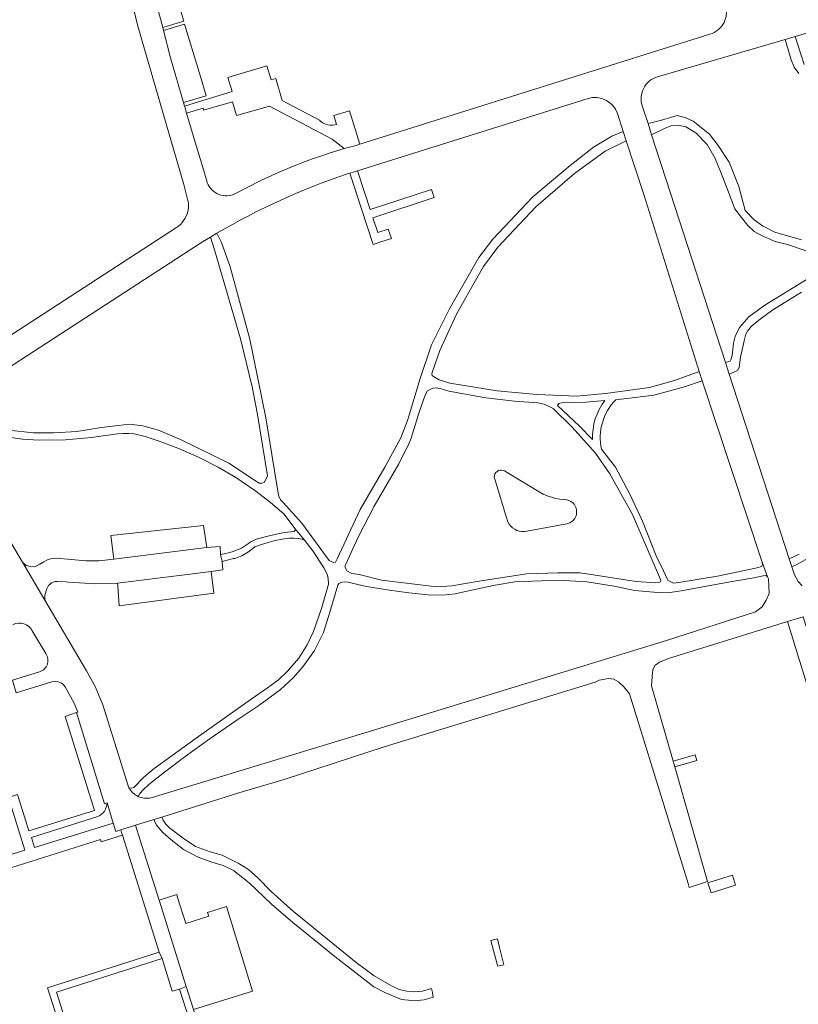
# Model space of a CAD drawing. Header units: metres. Extents: x 166325 to 190320, y 381923 to 404576.
# Tile 913 of 1056: x 177344 to 177509, y 399783 to 399990. Entities that reach past the tile are written whole.
import ezdxf

# ---------------------------------------------------------------- set-up
doc = ezdxf.new("R2010")
doc.units = ezdxf.units.M
for name, color, linetype, lineweight in [('B-WE-OG-WATER_MEER-GV', 8, 'Continuous', 18), ('B-WE-VH-VERHARDING_ASFALT-GV', 8, 'Continuous', 18), ('B-WE-VH-VERHARDING_BETON-GV', 8, 'Continuous', 18), ('B-WE-VH-VERHARDING_BETONSTRAATSTEEN-GV', 8, 'Continuous', 18)]:
    doc.layers.add(name, color=color, linetype=linetype, lineweight=lineweight)

msp = doc.modelspace()

# ---------------------------------------------------------------- linework, layer by layer
at = {"layer": 'B-WE-OG-WATER_MEER-GV', "flags": 128}
msp.add_lwpolyline([(177455.761, 399889.986), (177454.913, 399890.364), (177454.101, 399890.813), (177446.933, 399895.155), (177446.804, 399895.24), (177446.489, 399895.376), (177446.152, 399895.435), (177445.809, 399895.415), (177445.481, 399895.317), (177445.184, 399895.145), (177444.935, 399894.91), (177444.747, 399894.623), (177444.63, 399894.301), (177444.591, 399893.96), (177444.632, 399893.62), (177444.75, 399893.298), (177447.256, 399885.112), (177447.286, 399885.008), (177447.478, 399884.507), (177447.742, 399884.041), (177448.073, 399883.619), (177448.463, 399883.251), (177448.903, 399882.945), (177449.384, 399882.708), (177449.894, 399882.545), (177450.423, 399882.46), (177450.959, 399882.454), (177451.49, 399882.528), (177459.905, 399884.079), (177460.135, 399884.139), (177460.557, 399884.311), (177460.943, 399884.554), (177461.281, 399884.861), (177461.56, 399885.222), (177461.772, 399885.626), (177461.91, 399886.061), (177461.971, 399886.513), (177461.951, 399886.969), (177461.852, 399887.415), (177461.678, 399887.836), (177461.432, 399888.221), (177461.123, 399888.557), (177460.761, 399888.834), (177460.355, 399889.043), (177459.92, 399889.179), (177459.467, 399889.236), (177459.38, 399889.239), (177458.455, 399889.308), (177457.538, 399889.456), (177456.638, 399889.683)], close=True, dxfattribs=at)
msp.add_lwpolyline([(177455.761, 399889.986), (177454.913, 399890.364), (177454.101, 399890.813), (177446.933, 399895.155), (177446.804, 399895.24), (177446.489, 399895.376), (177446.152, 399895.435), (177445.809, 399895.415), (177445.481, 399895.317), (177445.184, 399895.145), (177444.935, 399894.91), (177444.747, 399894.623), (177444.63, 399894.301), (177444.591, 399893.96), (177444.632, 399893.62), (177444.75, 399893.298), (177447.256, 399885.112), (177447.286, 399885.008), (177447.478, 399884.507), (177447.742, 399884.041), (177448.073, 399883.619), (177448.463, 399883.251), (177448.903, 399882.945), (177449.384, 399882.708), (177449.894, 399882.545), (177450.423, 399882.46), (177450.959, 399882.454), (177451.49, 399882.528), (177459.905, 399884.079), (177460.135, 399884.139), (177460.557, 399884.311), (177460.943, 399884.554), (177461.281, 399884.861), (177461.56, 399885.222), (177461.772, 399885.626), (177461.91, 399886.061), (177461.971, 399886.513), (177461.951, 399886.969), (177461.852, 399887.415), (177461.678, 399887.836), (177461.432, 399888.221), (177461.123, 399888.557), (177460.761, 399888.834), (177460.355, 399889.043), (177459.92, 399889.179), (177459.467, 399889.236), (177459.38, 399889.239), (177458.455, 399889.308), (177457.538, 399889.456), (177456.638, 399889.683)], close=True, dxfattribs=at)
at = {"layer": 'B-WE-VH-VERHARDING_ASFALT-GV', "flags": 128}
for points in [[(177383.921, 399956.47), (177380.046, 399969.542), (177379.697, 399970.73), (177379.304, 399972.072), (177379.253, 399972.247), (177379.042, 399972.967), (177376.285, 399982.389), (177374.806, 399988.202), (177374.65, 399988.816), (177373.988, 399991.417), (177371.348, 400001.795), (177370.926, 400003.454)], [(177383.921, 399956.47), (177380.046, 399969.542), (177379.697, 399970.73), (177379.304, 399972.072), (177379.253, 399972.247), (177379.042, 399972.967), (177376.285, 399982.389), (177374.806, 399988.202), (177374.65, 399988.816), (177373.988, 399991.417), (177371.348, 400001.795), (177370.926, 400003.454)], [(177367.411, 399997.269), (177369.43, 399989.09), (177375.387, 399968.482), (177379.089, 399955.676), (177380.07, 399951.769), (177380.092, 399951.367), (177380.058, 399950.666), (177379.937, 399949.975)], [(177367.411, 399997.269), (177369.43, 399989.09), (177375.387, 399968.482), (177379.089, 399955.676), (177380.07, 399951.769), (177380.092, 399951.367), (177380.058, 399950.666), (177379.937, 399949.975)], [(177479.057, 399978.432), (177505.954, 399986.289), (177508.072, 399986.908), (177531.12, 399993.64)], [(177479.057, 399978.432), (177505.954, 399986.289), (177508.072, 399986.908), (177531.12, 399993.64)], [(177490.081, 399987.38), (177416.256, 399964.203), (177415.448, 399963.949), (177412.936, 399963.248)], [(177490.081, 399987.38), (177416.256, 399964.203), (177415.448, 399963.949), (177412.936, 399963.248)], [(177413.396, 399957.858), (177414.107, 399958.081), (177415.74, 399958.593), (177464.375, 399973.839)], [(177413.396, 399957.858), (177414.107, 399958.081), (177415.74, 399958.593), (177464.375, 399973.839)], [(177477.026, 399968.536), (177475.808, 399972.288)], [(177477.026, 399968.536), (177475.808, 399972.288)], [(177470.568, 399970.647), (177471.802, 399966.855), (177472.427, 399964.934), (177476.199, 399953.34), (177487.786, 399916.249), (177488.447, 399914.24), (177501.126, 399876.027), (177501.384, 399875.25), (177502.264, 399872.934), (177502.436, 399872.482), (177502.564, 399869.363), (177501.954, 399868.017), (177501.122, 399866.602), (177499.71, 399865.49), (177480.942, 399859.477), (177419.641, 399840.72), (177372.231, 399826.28)], [(177470.568, 399970.647), (177471.802, 399966.855), (177472.427, 399964.934), (177476.199, 399953.34), (177487.786, 399916.249), (177488.447, 399914.24), (177501.126, 399876.027), (177501.384, 399875.25), (177502.264, 399872.934), (177502.436, 399872.482), (177502.564, 399869.363), (177501.954, 399868.017), (177501.122, 399866.602), (177499.71, 399865.49), (177480.942, 399859.477), (177419.641, 399840.72), (177372.231, 399826.28)], [(177509.578, 399870.976), (177508.689, 399871.929), (177507.936, 399873.301), (177507.375, 399875.031), (177506.834, 399876.696), (177494.175, 399915.699), (177493.397, 399918.096), (177481.79, 399953.86), (177477.791, 399966.179), (177477.026, 399968.536)], [(177509.578, 399870.976), (177508.689, 399871.929), (177507.936, 399873.301), (177507.375, 399875.031), (177506.834, 399876.696), (177494.175, 399915.699), (177493.397, 399918.096), (177481.79, 399953.86), (177477.791, 399966.179), (177477.026, 399968.536)], [(177395.361, 399956.54), (177389.569, 399953.6)], [(177395.361, 399956.54), (177389.569, 399953.6)], [(177377.532, 399946.61), (177339.918, 399922.174), (177338.621, 399921.331), (177327.61, 399914.178)], [(177377.532, 399946.61), (177339.918, 399922.174), (177338.621, 399921.331), (177327.61, 399914.178)], [(177329.7, 399908.57), (177330.285, 399909.246), (177330.971, 399909.819), (177383.052, 399943.58), (177384.699, 399944.584), (177386.067, 399945.396)], [(177329.7, 399908.57), (177330.285, 399909.246), (177330.971, 399909.819), (177383.052, 399943.58), (177384.699, 399944.584), (177386.067, 399945.396)], [(177345.039, 399876.014), (177329.26, 399902.72)], [(177345.039, 399876.014), (177329.26, 399902.72)], [(177367.531, 399828.393), (177367.347, 399828.777), (177362.012, 399845.9), (177360.442, 399849.6), (177358.601, 399853.06), (177349.795, 399867.964), (177345.039, 399876.014)], [(177367.531, 399828.393), (177367.347, 399828.777), (177362.012, 399845.9), (177360.442, 399849.6), (177358.601, 399853.06), (177349.795, 399867.964), (177345.039, 399876.014)], [(177354.05, 399849.73), (177356.001, 399846.22), (177356.731, 399844.36), (177356.473, 399844.268), (177362.341, 399825.03), (177362.9, 399825.19), (177364.23, 399820.94), (177364.78, 399819.18), (177365.793, 399819.499), (177368.908, 399820.478), (177372.781, 399821.696), (177374.47, 399822.227), (177390.732, 399827.34), (177400.281, 399830.14), (177421.392, 399837.02), (177465.873, 399850.686), (177466.723, 399851.074), (177468.673, 399851.443), (177469.807, 399851.313), (177470.824, 399850.782), (177471.905, 399849.663), (177473.089, 399848.212), (177485.468, 399808.219), (177485.726, 399807.384), (177489.589, 399808.596), (177482.663, 399832.825), (177482.33, 399833.992), (177477.775, 399849.926), (177477.884, 399851.904), (177478.055, 399853.295), (177478.437, 399854.204), (177479.439, 399854.883), (177481.323, 399855.657), (177503.054, 399862.392), (177506.47, 399863.451), (177509.765, 399864.472)], [(177354.05, 399849.73), (177356.001, 399846.22), (177356.731, 399844.36), (177356.473, 399844.268), (177362.341, 399825.03), (177362.9, 399825.19), (177364.23, 399820.94), (177364.78, 399819.18), (177365.793, 399819.499), (177368.908, 399820.478), (177372.781, 399821.696), (177374.47, 399822.227), (177390.732, 399827.34), (177400.281, 399830.14), (177421.392, 399837.02), (177465.873, 399850.686), (177466.723, 399851.074), (177468.673, 399851.443), (177469.807, 399851.313), (177470.824, 399850.782), (177471.905, 399849.663), (177473.089, 399848.212), (177485.468, 399808.219), (177485.726, 399807.384), (177489.589, 399808.596), (177482.663, 399832.825), (177482.33, 399833.992), (177477.775, 399849.926), (177477.884, 399851.904), (177478.055, 399853.295), (177478.437, 399854.204), (177479.439, 399854.883), (177481.323, 399855.657), (177503.054, 399862.392), (177506.47, 399863.451), (177509.765, 399864.472)], [(177347.141, 399861.52), (177349.971, 399856.699)], [(177347.141, 399861.52), (177349.971, 399856.699)], [(177348.682, 399852.87), (177342.925, 399851.068), (177343.71, 399848.459), (177351.221, 399850.761)], [(177348.682, 399852.87), (177342.925, 399851.068), (177343.71, 399848.459), (177351.221, 399850.761)]]:
    msp.add_lwpolyline(points, dxfattribs=at)
at = {"layer": 'B-WE-VH-VERHARDING_ASFALT-GV'}
for points in [[(177493.352, 399993.798, -0.4193213), (177490.081, 399987.38)], [(177493.352, 399993.798, -0.4193213), (177490.081, 399987.38)], [(177475.808, 399972.288, -0.4229892), (177479.057, 399978.432)], [(177475.808, 399972.288, -0.4229892), (177479.057, 399978.432)], [(177464.375, 399973.839, -0.4107712), (177470.568, 399970.647)], [(177464.375, 399973.839, -0.4107712), (177470.568, 399970.647)], [(177412.936, 399963.248, 0.0407343), (177395.361, 399956.54)], [(177412.936, 399963.248, 0.0407343), (177395.361, 399956.54)], [(177386.067, 399945.396, -0.0511477), (177413.396, 399957.858)], [(177386.067, 399945.396, -0.0511477), (177413.396, 399957.858)], [(177389.569, 399953.6, -0.4507979), (177383.921, 399956.47)], [(177389.569, 399953.6, -0.4507979), (177383.921, 399956.47)], [(177379.937, 399949.975, -0.1934233), (177377.532, 399946.61)], [(177379.937, 399949.975, -0.1934233), (177377.532, 399946.61)], [(177343.051, 399862.812, -0.4083452), (177347.141, 399861.52)], [(177343.051, 399862.812, -0.4083452), (177347.141, 399861.52)], [(177349.971, 399856.699, -0.5137764), (177348.682, 399852.87)], [(177349.971, 399856.699, -0.5137764), (177348.682, 399852.87)], [(177351.221, 399850.761, -0.3296823), (177354.05, 399849.73)], [(177351.221, 399850.761, -0.3296823), (177354.05, 399849.73)], [(177369.448, 399826.578, -0.1591623), (177367.531, 399828.393)], [(177372.231, 399826.28, -0.1696186), (177369.448, 399826.578)], [(177372.231, 399826.28, -0.1696186), (177369.448, 399826.578)]]:
    msp.add_lwpolyline(points, format="xyb", dxfattribs=at)
at = {"layer": 'B-WE-VH-VERHARDING_BETON-GV', "flags": 128}
for points in [[(177374.522, 399792.35), (177373.921, 399793.71), (177350.361, 399786.21), (177353.052, 399777.64), (177345.132, 399775.01)], [(177374.522, 399792.35), (177373.921, 399793.71), (177350.361, 399786.21), (177353.052, 399777.64), (177345.132, 399775.01)], [(177345.908, 399772.608), (177353.831, 399775.2), (177356.641, 399766.35), (177383.42, 399774.36), (177381.132, 399781.626), (177379.619, 399786.432), (177378.181, 399785.91), (177381.541, 399775.41), (177357.681, 399768.11), (177352.212, 399785.26), (177374.522, 399792.35)], [(177345.908, 399772.608), (177353.831, 399775.2), (177356.641, 399766.35), (177383.42, 399774.36), (177381.132, 399781.626), (177379.619, 399786.432), (177378.181, 399785.91), (177381.541, 399775.41), (177357.681, 399768.11), (177352.212, 399785.26), (177374.522, 399792.35)]]:
    msp.add_lwpolyline(points, dxfattribs=at)
at = {"layer": 'B-WE-VH-VERHARDING_BETONSTRAATSTEEN-GV', "flags": 128}
for points in [[(177374.709, 400004.597), (177370.926, 400003.454), (177371.348, 400001.795), (177373.988, 399991.417), (177374.65, 399988.816), (177379.073, 399990.152)], [(177374.709, 400004.597), (177370.926, 400003.454), (177371.348, 400001.795), (177373.988, 399991.417), (177374.65, 399988.816), (177379.073, 399990.152)], [(177379.256, 399989.547), (177374.806, 399988.202), (177376.285, 399982.389), (177379.042, 399972.967), (177383.826, 399974.406), (177382.612, 399978.44)], [(177379.256, 399989.547), (177374.806, 399988.202), (177376.285, 399982.389), (177379.042, 399972.967), (177383.826, 399974.406), (177382.612, 399978.44)], [(177379.697, 399970.73), (177383.198, 399971.788), (177383.286, 399971.381), (177389.393, 399973.134), (177390.222, 399970.249), (177397.143, 399972.235), (177410.365, 399965.271), (177412.936, 399963.248), (177415.448, 399963.949), (177416.256, 399964.203), (177414.048, 399971.247), (177410.753, 399970.214), (177411.327, 399968.38), (177410.982, 399968.271), (177410.48, 399968.183), (177409.97, 399968.176), (177409.466, 399968.247), (177408.979, 399968.397), (177408.521, 399968.622), (177408.104, 399968.914), (177407.738, 399969.269), (177399.863, 399973.393), (177398.516, 399978.069), (177397.522, 399977.77), (177396.631, 399980.74), (177388.42, 399978.26), (177389.321, 399975.29), (177384.041, 399973.69), (177379.253, 399972.247), (177379.304, 399972.072)], [(177379.697, 399970.73), (177383.198, 399971.788), (177383.286, 399971.381), (177389.393, 399973.134), (177390.222, 399970.249), (177397.143, 399972.235), (177410.365, 399965.271), (177412.936, 399963.248), (177415.448, 399963.949), (177416.256, 399964.203), (177414.048, 399971.247), (177410.753, 399970.214), (177411.327, 399968.38), (177410.982, 399968.271), (177410.48, 399968.183), (177409.97, 399968.176), (177409.466, 399968.247), (177408.979, 399968.397), (177408.521, 399968.622), (177408.104, 399968.914), (177407.738, 399969.269), (177399.863, 399973.393), (177398.516, 399978.069), (177397.522, 399977.77), (177396.631, 399980.74), (177388.42, 399978.26), (177389.321, 399975.29), (177384.041, 399973.69), (177379.253, 399972.247), (177379.304, 399972.072)], [(177431.335, 399954.637), (177418.44, 399950.391), (177417.295, 399953.869), (177415.74, 399958.593), (177414.107, 399958.081), (177419.056, 399943.053), (177420.68, 399943.588), (177422.897, 399944.318), (177422.245, 399946.296), (177420.022, 399945.586), (177419.005, 399948.675), (177431.9, 399952.921)], [(177431.335, 399954.637), (177418.44, 399950.391), (177417.295, 399953.869), (177415.74, 399958.593), (177414.107, 399958.081), (177419.056, 399943.053), (177420.68, 399943.588), (177422.897, 399944.318), (177422.245, 399946.296), (177420.022, 399945.586), (177419.005, 399948.675), (177431.9, 399952.921)], [(177457.038, 399908.405), (177461.025, 399904.511), (177465.946, 399899.004), (177469.003, 399894.651), (177473.783, 399886.027), (177479.697, 399872.35), (177479.749, 399872.033), (177479.659, 399871.862), (177479.311, 399871.681), (177478.649, 399871.664), (177474.499, 399871.909), (177462.683, 399873.727), (177458.025, 399873.766), (177451.379, 399873.538), (177441.388, 399871.974), (177435.648, 399870.982), (177432.51, 399870.807), (177420.831, 399872.191), (177416.078, 399873.368), (177414.544, 399873.625), (177413.49, 399874.175), (177413.336, 399874.437), (177413.062, 399875.16), (177413.27, 399875.559), (177415.858, 399881.279), (177419.265, 399887.805), (177424.483, 399896.757), (177425.588, 399899.081), (177426.407, 399900.648), (177427.095, 399902.174), (177428.73, 399907.667), (177430, 399911.21), (177430.506, 399912.179), (177431.666, 399912.733), (177432.213, 399912.81), (177433.16, 399912.678), (177434.99, 399912.086), (177442.829, 399910.639), (177448.842, 399910.002), (177453.868, 399909.626), (177455.128, 399909.33), (177456.184, 399908.852)], [(177457.038, 399908.405), (177461.025, 399904.511), (177465.946, 399899.004), (177469.003, 399894.651), (177473.783, 399886.027), (177479.697, 399872.35), (177479.749, 399872.033), (177479.659, 399871.862), (177479.311, 399871.681), (177478.649, 399871.664), (177474.499, 399871.909), (177462.683, 399873.727), (177458.025, 399873.766), (177451.379, 399873.538), (177441.388, 399871.974), (177435.648, 399870.982), (177432.51, 399870.807), (177420.831, 399872.191), (177416.078, 399873.368), (177414.544, 399873.625), (177413.49, 399874.175), (177413.336, 399874.437), (177413.062, 399875.16), (177413.27, 399875.559), (177415.858, 399881.279), (177419.265, 399887.805), (177424.483, 399896.757), (177425.588, 399899.081), (177426.407, 399900.648), (177427.095, 399902.174), (177428.73, 399907.667), (177430, 399911.21), (177430.506, 399912.179), (177431.666, 399912.733), (177432.213, 399912.81), (177433.16, 399912.678), (177434.99, 399912.086), (177442.829, 399910.639), (177448.842, 399910.002), (177453.868, 399909.626), (177455.128, 399909.33), (177456.184, 399908.852)], [(177383.218, 399883.711), (177363.728, 399881.595), (177364.331, 399876.638), (177383.943, 399879.126)], [(177383.218, 399883.711), (177363.728, 399881.595), (177364.331, 399876.638), (177383.943, 399879.126)], [(177402.616, 399883.01), (177402.611, 399882.723), (177402.348, 399882.497), (177400.302, 399882.26), (177397.358, 399881.622), (177394.398, 399880.883), (177393.269, 399880.272), (177392.931, 399880.089), (177391.287, 399878.954), (177389.318, 399878.169), (177387.931, 399877.805), (177386.835, 399877.652), (177387.187, 399876.132), (177389.574, 399876.746), (177389.829, 399876.805), (177390.603, 399877.039), (177391.351, 399877.348), (177392.064, 399877.729), (177392.736, 399878.179), (177393.361, 399878.693), (177394.016, 399879.184), (177394.099, 399879.217), (177395.498, 399879.735), (177396.922, 399880.178), (177398.368, 399880.543), (177399.832, 399880.83), (177401.309, 399881.038), (177401.486, 399881.053), (177402.341, 399881.074), (177403.195, 399881.015), (177404.039, 399880.877), (177404.637, 399880.565)], [(177402.616, 399883.01), (177402.611, 399882.723), (177402.348, 399882.497), (177400.302, 399882.26), (177397.358, 399881.622), (177394.398, 399880.883), (177393.269, 399880.272), (177392.931, 399880.089), (177391.287, 399878.954), (177389.318, 399878.169), (177387.931, 399877.805), (177386.835, 399877.652), (177387.187, 399876.132), (177389.574, 399876.746), (177389.829, 399876.805), (177390.603, 399877.039), (177391.351, 399877.348), (177392.064, 399877.729), (177392.736, 399878.179), (177393.361, 399878.693), (177394.016, 399879.184), (177394.099, 399879.217), (177395.498, 399879.735), (177396.922, 399880.178), (177398.368, 399880.543), (177399.832, 399880.83), (177401.309, 399881.038), (177401.486, 399881.053), (177402.341, 399881.074), (177403.195, 399881.015), (177404.039, 399880.877), (177404.637, 399880.565)], [(177387.316, 399874.394), (177387.187, 399876.132), (177386.835, 399877.652), (177386.764, 399879.321), (177383.943, 399879.126), (177364.331, 399876.638), (177361.147, 399876.306), (177358.53, 399876.294), (177352.195, 399876.828), (177352.07, 399876.839), (177351.486, 399876.781), (177350.961, 399876.729), (177350.367, 399876.495), (177349.569, 399876.078), (177348.712, 399875.547), (177347.566, 399875.021), (177346.389, 399875.128), (177345.832, 399875.31), (177345.039, 399876.014), (177349.795, 399867.964), (177349.813, 399869.049), (177350.197, 399870.408), (177350.582, 399871.077), (177350.89, 399871.388), (177351.196, 399871.623), (177351.558, 399871.804), (177351.95, 399871.91), (177352.354, 399871.938), (177354.204, 399871.823), (177354.742, 399871.79), (177360.505, 399871.431), (177365.126, 399871.559), (177384.869, 399874.057)], [(177387.316, 399874.394), (177387.187, 399876.132), (177386.835, 399877.652), (177386.764, 399879.321), (177383.943, 399879.126), (177364.331, 399876.638), (177361.147, 399876.306), (177358.53, 399876.294), (177352.195, 399876.828), (177352.07, 399876.839), (177351.486, 399876.781), (177350.961, 399876.729), (177350.367, 399876.495), (177349.569, 399876.078), (177348.712, 399875.547), (177347.566, 399875.021), (177346.389, 399875.128), (177345.832, 399875.31), (177345.039, 399876.014), (177349.795, 399867.964), (177349.813, 399869.049), (177350.197, 399870.408), (177350.582, 399871.077), (177350.89, 399871.388), (177351.196, 399871.623), (177351.558, 399871.804), (177351.95, 399871.91), (177352.354, 399871.938), (177354.204, 399871.823), (177354.742, 399871.79), (177360.505, 399871.431), (177365.126, 399871.559), (177384.869, 399874.057)], [(177384.869, 399874.057), (177365.126, 399871.559), (177365.203, 399871.021), (177365.441, 399866.767), (177385.406, 399869.45)], [(177384.869, 399874.057), (177365.126, 399871.559), (177365.203, 399871.021), (177365.441, 399866.767), (177385.406, 399869.45)], [(177509.765, 399864.472), (177506.47, 399863.451), (177511.619, 399846.836), (177514.913, 399847.862)], [(177509.765, 399864.472), (177506.47, 399863.451), (177511.619, 399846.836), (177514.913, 399847.862)], [(177487.299, 399834.15), (177486.965, 399835.317), (177482.33, 399833.992), (177482.663, 399832.825)], [(177487.299, 399834.15), (177486.965, 399835.317), (177482.33, 399833.992), (177482.663, 399832.825)], [(177397.554, 399806.521), (177394.744, 399809.403), (177392.747, 399811.135), (177390.6, 399812.51), (177387.178, 399814.152), (177384.632, 399814.901), (177381.531, 399815.976), (177378.96, 399817.79), (177376.165, 399819.866), (177375.274, 399820.73), (177374.756, 399821.545), (177374.47, 399822.227), (177372.781, 399821.696), (177373.364, 399820.521), (177374.759, 399818.886), (177376.769, 399817.111), (177379.039, 399815.346), (177382.131, 399813.768), (177385.002, 399812.668), (177387.405, 399811.993), (177389.558, 399810.977), (177392.919, 399808.316), (177397.599, 399803.805), (177402.104, 399800.002), (177410.949, 399792.773), (177419.191, 399786.402), (177421.499, 399785.197), (177425.025, 399783.755), (177426.485, 399783.553), (177427.786, 399783.45), (177429.789, 399783.623), (177431.736, 399784.202), (177431.54, 399785.208), (177431.321, 399786.033), (177429.449, 399785.516), (177427.779, 399785.372), (177426.142, 399785.502), (177424.537, 399785.832), (177422.883, 399786.623), (177419.225, 399788.715), (177415.45, 399791.556), (177402.211, 399802.313)], [(177397.554, 399806.521), (177394.744, 399809.403), (177392.747, 399811.135), (177390.6, 399812.51), (177387.178, 399814.152), (177384.632, 399814.901), (177381.531, 399815.976), (177378.96, 399817.79), (177376.165, 399819.866), (177375.274, 399820.73), (177374.756, 399821.545), (177374.47, 399822.227), (177372.781, 399821.696), (177373.364, 399820.521), (177374.759, 399818.886), (177376.769, 399817.111), (177379.039, 399815.346), (177382.131, 399813.768), (177385.002, 399812.668), (177387.405, 399811.993), (177389.558, 399810.977), (177392.919, 399808.316), (177397.599, 399803.805), (177402.104, 399800.002), (177410.949, 399792.773), (177419.191, 399786.402), (177421.499, 399785.197), (177425.025, 399783.755), (177426.485, 399783.553), (177427.786, 399783.45), (177429.789, 399783.623), (177431.736, 399784.202), (177431.54, 399785.208), (177431.321, 399786.033), (177429.449, 399785.516), (177427.779, 399785.372), (177426.142, 399785.502), (177424.537, 399785.832), (177422.883, 399786.623), (177419.225, 399788.715), (177415.45, 399791.556), (177402.211, 399802.313)], [(177373.872, 399804.683), (177369.812, 399817.58), (177368.908, 399820.478), (177365.793, 399819.499), (177365.972, 399818.93), (177366.142, 399818.391), (177373.921, 399793.71), (177374.522, 399792.35), (177376.621, 399785.46), (177378.181, 399785.91), (177379.619, 399786.432)], [(177373.872, 399804.683), (177369.812, 399817.58), (177368.908, 399820.478), (177365.793, 399819.499), (177365.972, 399818.93), (177366.142, 399818.391), (177373.921, 399793.71), (177374.522, 399792.35), (177376.621, 399785.46), (177378.181, 399785.91), (177379.619, 399786.432)], [(177494.828, 399809.924), (177489.679, 399808.31), (177490.336, 399806.212), (177495.486, 399807.826)], [(177494.828, 399809.924), (177489.679, 399808.31), (177490.336, 399806.212), (177495.486, 399807.826)], [(177388.075, 399803.381), (177384.117, 399802.105), (177384.36, 399801.32), (177379.492, 399799.77), (177377.781, 399805.26), (177377.594, 399805.855), (177373.872, 399804.683), (177379.619, 399786.432), (177381.132, 399781.626), (177393.578, 399785.471)], [(177388.075, 399803.381), (177384.117, 399802.105), (177384.36, 399801.32), (177379.492, 399799.77), (177377.781, 399805.26), (177377.594, 399805.855), (177373.872, 399804.683), (177379.619, 399786.432), (177381.132, 399781.626), (177393.578, 399785.471)], [(177445.711, 399794.719), (177445.254, 399796.546), (177443.878, 399796.179), (177445.214, 399791.186), (177445.351, 399790.722), (177446.627, 399791.06)], [(177445.711, 399794.719), (177445.254, 399796.546), (177443.878, 399796.179), (177445.214, 399791.186), (177445.351, 399790.722), (177446.627, 399791.06)]]:
    msp.add_lwpolyline(points, close=True, dxfattribs=at)
for points in [[(177509.996, 399981.008), (177508.072, 399986.908), (177505.954, 399986.289), (177507.255, 399981.98), (177507.846, 399980.474), (177508.815, 399979.134)], [(177509.996, 399981.008), (177508.072, 399986.908), (177505.954, 399986.289), (177507.255, 399981.98), (177507.846, 399980.474), (177508.815, 399979.134)], [(177509.434, 399943.998), (177503.798, 399945.636), (177501.161, 399946.976), (177499.429, 399948.243), (177497.537, 399950.174), (177496.159, 399955.245), (177494.151, 399960.428), (177491.812, 399963.934), (177489.999, 399966.295), (177486.567, 399969.03), (177484.841, 399969.822), (177483.181, 399970.254), (177479.9, 399969.248), (177477.026, 399968.536), (177477.791, 399966.179), (177480.534, 399967.494), (177481.853, 399968.075), (177483.651, 399968.115), (177484.998, 399967.847), (177487.147, 399966.616), (177489.504, 399964.116), (177491.221, 399961.153), (177492.475, 399958.068), (177493.766, 399954.638), (177495.377, 399950.57), (177496.739, 399948.734), (177498.076, 399947.057), (177499.448, 399945.796), (177501.227, 399944.759), (177503.854, 399943.677), (177506.431, 399943.057), (177510.389, 399941.679)], [(177509.434, 399943.998), (177503.798, 399945.636), (177501.161, 399946.976), (177499.429, 399948.243), (177497.537, 399950.174), (177496.159, 399955.245), (177494.151, 399960.428), (177491.812, 399963.934), (177489.999, 399966.295), (177486.567, 399969.03), (177484.841, 399969.822), (177483.181, 399970.254), (177479.9, 399969.248), (177477.026, 399968.536), (177477.791, 399966.179), (177480.534, 399967.494), (177481.853, 399968.075), (177483.651, 399968.115), (177484.998, 399967.847), (177487.147, 399966.616), (177489.504, 399964.116), (177491.221, 399961.153), (177492.475, 399958.068), (177493.766, 399954.638), (177495.377, 399950.57), (177496.739, 399948.734), (177498.076, 399947.057), (177499.448, 399945.796), (177501.227, 399944.759), (177503.854, 399943.677), (177506.431, 399943.057), (177510.389, 399941.679)], [(177470.215, 399910.259), (177478.258, 399911.257), (177484.759, 399913.012), (177488.447, 399914.24), (177487.786, 399916.249), (177482.637, 399914.347), (177477.335, 399912.873), (177468.082, 399911.612), (177461.976, 399911.029), (177453.571, 399911.393), (177445.216, 399912.129), (177435.223, 399913.757), (177432.95, 399914.473), (177431.769, 399915.198), (177431.486, 399915.418), (177431.389, 399915.65), (177431.482, 399916.037), (177433.087, 399920.638), (177436.644, 399928.354), (177439.82, 399933.949), (177442.299, 399938.42), (177445.361, 399942.478), (177453.333, 399951.008), (177461.507, 399957.981), (177468.003, 399962.712), (177472.427, 399964.934), (177471.802, 399966.855), (177469.388, 399965.858), (177465.524, 399963.596), (177460.609, 399959.671), (177452.7, 399953.067), (177444.291, 399944.186), (177441.347, 399940.283), (177435.175, 399929.436), (177431.376, 399921.883), (177428.937, 399914.78), (177426.278, 399905.869), (177424.877, 399902.213), (177421.533, 399896.017), (177416.329, 399887.094), (177411.43, 399876.67), (177411.088, 399876.014), (177410.612, 399875.936), (177409.742, 399876.354), (177404.014, 399884.205), (177400.066, 399888.587), (177399.486, 399889.144), (177399.125, 399889.912), (177398.929, 399890.994), (177396.396, 399906.423), (177393.051, 399923.074), (177388.877, 399938.345), (177387.04, 399943.438), (177386.067, 399945.396), (177384.699, 399944.584), (177385.584, 399941.908), (177391.034, 399923.106), (177393.501, 399912.97), (177394.635, 399907.155), (177396.751, 399894.193), (177396.362, 399893.308), (177396.037, 399892.825), (177395.531, 399892.69), (177394.97, 399892.657), (177393.989, 399893.278), (177388.574, 399896.867), (177378.524, 399901.788), (177373.729, 399903.857), (177370.482, 399904.791), (177367.626, 399905.085), (177365.221, 399904.854), (177361.762, 399904.412), (177356.515, 399903.598), (177351.707, 399903.28), (177347.393, 399903.284), (177342.084, 399903.881)], [(177470.215, 399910.259), (177478.258, 399911.257), (177484.759, 399913.012), (177488.447, 399914.24), (177487.786, 399916.249), (177482.637, 399914.347), (177477.335, 399912.873), (177468.082, 399911.612), (177461.976, 399911.029), (177453.571, 399911.393), (177445.216, 399912.129), (177435.223, 399913.757), (177432.95, 399914.473), (177431.769, 399915.198), (177431.486, 399915.418), (177431.389, 399915.65), (177431.482, 399916.037), (177433.087, 399920.638), (177436.644, 399928.354), (177439.82, 399933.949), (177442.299, 399938.42), (177445.361, 399942.478), (177453.333, 399951.008), (177461.507, 399957.981), (177468.003, 399962.712), (177472.427, 399964.934), (177471.802, 399966.855), (177469.388, 399965.858), (177465.524, 399963.596), (177460.609, 399959.671), (177452.7, 399953.067), (177444.291, 399944.186), (177441.347, 399940.283), (177435.175, 399929.436), (177431.376, 399921.883), (177428.937, 399914.78), (177426.278, 399905.869), (177424.877, 399902.213), (177421.533, 399896.017), (177416.329, 399887.094), (177411.43, 399876.67), (177411.088, 399876.014), (177410.612, 399875.936), (177409.742, 399876.354), (177404.014, 399884.205), (177400.066, 399888.587), (177399.486, 399889.144), (177399.125, 399889.912), (177398.929, 399890.994), (177396.396, 399906.423), (177393.051, 399923.074), (177388.877, 399938.345), (177387.04, 399943.438), (177386.067, 399945.396), (177384.699, 399944.584), (177385.584, 399941.908), (177391.034, 399923.106), (177393.501, 399912.97), (177394.635, 399907.155), (177396.751, 399894.193), (177396.362, 399893.308), (177396.037, 399892.825), (177395.531, 399892.69), (177394.97, 399892.657), (177393.989, 399893.278), (177388.574, 399896.867), (177378.524, 399901.788), (177373.729, 399903.857), (177370.482, 399904.791), (177367.626, 399905.085), (177365.221, 399904.854), (177361.762, 399904.412), (177356.515, 399903.598), (177351.707, 399903.28), (177347.393, 399903.284), (177342.084, 399903.881)], [(177510.587, 399935.737), (177501.691, 399930.229), (177498.282, 399927.73), (177496.331, 399925.521), (177495.421, 399923.639), (177495.051, 399922.236), (177494.761, 399919.596), (177494.515, 399918.709), (177494.338, 399918.439), (177493.397, 399918.096), (177494.175, 399915.699), (177495.495, 399916.233), (177495.93, 399916.441), (177496.257, 399917.068), (177496.554, 399919.234), (177497.291, 399922.729), (177497.646, 399924.103), (177497.988, 399924.759), (177498.767, 399925.694), (177500.387, 399927.06), (177503.329, 399929.222), (177509.434, 399932.997)], [(177510.587, 399935.737), (177501.691, 399930.229), (177498.282, 399927.73), (177496.331, 399925.521), (177495.421, 399923.639), (177495.051, 399922.236), (177494.761, 399919.596), (177494.515, 399918.709), (177494.338, 399918.439), (177493.397, 399918.096), (177494.175, 399915.699), (177495.495, 399916.233), (177495.93, 399916.441), (177496.257, 399917.068), (177496.554, 399919.234), (177497.291, 399922.729), (177497.646, 399924.103), (177497.988, 399924.759), (177498.767, 399925.694), (177500.387, 399927.06), (177503.329, 399929.222), (177509.434, 399932.997)], [(177465.319, 399901.899), (177462.501, 399904.762), (177457.961, 399909.054), (177458.184, 399909.482), (177458.862, 399909.599), (177463.926, 399909.784), (177467.897, 399910.084)], [(177465.319, 399901.899), (177462.501, 399904.762), (177457.961, 399909.054), (177458.184, 399909.482), (177458.862, 399909.599), (177463.926, 399909.784), (177467.897, 399910.084)], [(177328.876, 399906.933), (177331.884, 399905.476), (177334.985, 399904.227), (177338.163, 399903.193), (177341.601, 399902.433), (177345.089, 399901.96), (177348.605, 399901.777), (177354.131, 399901.83), (177359.639, 399902.27), (177365.103, 399903.095), (177366.284, 399903.179), (177367.469, 399903.163), (177368.647, 399903.046), (177369.812, 399902.83), (177370.954, 399902.517)], [(177328.876, 399906.933), (177331.884, 399905.476), (177334.985, 399904.227), (177338.163, 399903.193), (177341.601, 399902.433), (177345.089, 399901.96), (177348.605, 399901.777), (177354.131, 399901.83), (177359.639, 399902.27), (177365.103, 399903.095), (177366.284, 399903.179), (177367.469, 399903.163), (177368.647, 399903.046), (177369.812, 399902.83), (177370.954, 399902.517)], [(177370.954, 399902.517), (177373.698, 399901.592), (177377.855, 399900.038), (177382.335, 399898.061), (177386.353, 399896.035), (177390.082, 399893.87), (177394.302, 399890.978), (177397.352, 399888.624), (177400.17, 399886.173), (177402.616, 399883.01), (177404.637, 399880.565), (177406.339, 399878.407), (177408.662, 399874.801), (177409.372, 399873.451), (177409.572, 399872.585), (177409.594, 399871.377), (177408.166, 399866.211), (177406.427, 399861.353), (177405.156, 399858.572), (177403.353, 399855.743), (177400.96, 399852.967), (177399.06, 399851.203), (177396.772, 399849.46), (177393.323, 399847.091), (177381.676, 399838.885), (177372.879, 399832.454), (177370.574, 399830.539), (177368.553, 399828.476), (177368.09, 399828.283), (177367.531, 399828.393)], [(177370.954, 399902.517), (177373.698, 399901.592), (177377.855, 399900.038), (177382.335, 399898.061), (177386.353, 399896.035), (177390.082, 399893.87), (177394.302, 399890.978), (177397.352, 399888.624), (177400.17, 399886.173), (177402.616, 399883.01), (177404.637, 399880.565), (177406.339, 399878.407), (177408.662, 399874.801), (177409.372, 399873.451), (177409.572, 399872.585), (177409.594, 399871.377), (177408.166, 399866.211), (177406.427, 399861.353), (177405.156, 399858.572), (177403.353, 399855.743), (177400.96, 399852.967), (177399.06, 399851.203), (177396.772, 399849.46), (177393.323, 399847.091), (177381.676, 399838.885), (177372.879, 399832.454), (177370.574, 399830.539), (177368.553, 399828.476), (177368.09, 399828.283), (177367.531, 399828.393)], [(177369.448, 399826.578), (177369.845, 399827.196), (177370.519, 399827.932), (177371.733, 399829.076), (177375, 399831.721), (177379.385, 399834.98), (177384.657, 399838.827), (177390.261, 399842.682), (177394.959, 399845.777), (177399.446, 399849.091), (177402.192, 399851.573), (177404.232, 399853.881), (177406.637, 399857.376), (177408.558, 399861.195), (177409.898, 399865.428), (177411.609, 399871.134), (177411.802, 399871.505), (177412.209, 399871.728), (177412.973, 399871.872), (177413.719, 399871.773), (177417.643, 399870.885), (177422.504, 399870.123), (177426.548, 399869.535), (177430.623, 399869.075), (177433.642, 399869.022), (177436.379, 399869.333), (177440.45, 399870.254), (177444.75, 399871.127), (177448.932, 399871.844), (177458.211, 399872.184), (177464.101, 399871.865), (177469.878, 399870.915), (177474.248, 399870.048), (177479.014, 399869.59), (177481.242, 399869.551), (177484.024, 399869.948), (177493.587, 399871.735), (177499.369, 399872.669), (177501.319, 399873.138), (177501.851, 399873.186), (177502.264, 399872.934), (177501.384, 399875.25), (177501.126, 399876.027), (177501.209, 399875.484), (177501.045, 399875.171), (177500.35, 399874.881), (177497.391, 399874.214), (177491.677, 399873.064), (177483.516, 399871.74), (177482.392, 399871.602), (177481.678, 399871.902), (177481.28, 399872.11), (177480.972, 399872.633), (177480.324, 399874.169), (177478.783, 399877.33), (177475.835, 399884.672), (177473.134, 399890.47), (177470.169, 399896.044), (177467.231, 399899.848)], [(177369.448, 399826.578), (177369.845, 399827.196), (177370.519, 399827.932), (177371.733, 399829.076), (177375, 399831.721), (177379.385, 399834.98), (177384.657, 399838.827), (177390.261, 399842.682), (177394.959, 399845.777), (177399.446, 399849.091), (177402.192, 399851.573), (177404.232, 399853.881), (177406.637, 399857.376), (177408.558, 399861.195), (177409.898, 399865.428), (177411.609, 399871.134), (177411.802, 399871.505), (177412.209, 399871.728), (177412.973, 399871.872), (177413.719, 399871.773), (177417.643, 399870.885), (177422.504, 399870.123), (177426.548, 399869.535), (177430.623, 399869.075), (177433.642, 399869.022), (177436.379, 399869.333), (177440.45, 399870.254), (177444.75, 399871.127), (177448.932, 399871.844), (177458.211, 399872.184), (177464.101, 399871.865), (177469.878, 399870.915), (177474.248, 399870.048), (177479.014, 399869.59), (177481.242, 399869.551), (177484.024, 399869.948), (177493.587, 399871.735), (177499.369, 399872.669), (177501.319, 399873.138), (177501.851, 399873.186), (177502.264, 399872.934), (177501.384, 399875.25), (177501.126, 399876.027), (177501.209, 399875.484), (177501.045, 399875.171), (177500.35, 399874.881), (177497.391, 399874.214), (177491.677, 399873.064), (177483.516, 399871.74), (177482.392, 399871.602), (177481.678, 399871.902), (177481.28, 399872.11), (177480.972, 399872.633), (177480.324, 399874.169), (177478.783, 399877.33), (177475.835, 399884.672), (177473.134, 399890.47), (177470.169, 399896.044), (177467.231, 399899.848)], [(177508.951, 399877.694), (177506.834, 399876.696), (177507.375, 399875.031), (177508.714, 399875.62), (177512.185, 399877.615)], [(177508.951, 399877.694), (177506.834, 399876.696), (177507.375, 399875.031), (177508.714, 399875.62), (177512.185, 399877.615)], [(177362.9, 399825.19), (177362.341, 399825.03), (177356.473, 399844.268), (177354.07, 399843.409), (177357.846, 399831.269), (177360.232, 399823.6), (177346.401, 399819.33), (177344.031, 399826.98), (177342.082, 399826.375), (177345.552, 399815.22), (177325.867, 399809.009), (177325.112, 399811.565), (177320.252, 399810.17), (177320.595, 399808.972), (177320.793, 399808.277), (177321.021, 399807.48), (177321.531, 399805.74), (177321.753, 399804.961), (177321.963, 399805.021), (177322.69, 399805.25), (177361.498, 399817.482)], [(177362.9, 399825.19), (177362.341, 399825.03), (177356.473, 399844.268), (177354.07, 399843.409), (177357.846, 399831.269), (177360.232, 399823.6), (177346.401, 399819.33), (177344.031, 399826.98), (177342.082, 399826.375), (177345.552, 399815.22), (177325.867, 399809.009), (177325.112, 399811.565), (177320.252, 399810.17), (177320.595, 399808.972), (177320.793, 399808.277), (177321.021, 399807.48), (177321.531, 399805.74), (177321.753, 399804.961), (177321.963, 399805.021), (177322.69, 399805.25), (177361.498, 399817.482)], [(177361.498, 399817.482), (177361.657, 399816.977), (177366.142, 399818.391), (177365.972, 399818.93), (177365.793, 399819.499), (177364.78, 399819.18), (177364.23, 399820.94), (177347.612, 399815.82), (177346.951, 399817.9), (177360.962, 399822.32)], [(177361.498, 399817.482), (177361.657, 399816.977), (177366.142, 399818.391), (177365.972, 399818.93), (177365.793, 399819.499), (177364.78, 399819.18), (177364.23, 399820.94), (177347.612, 399815.82), (177346.951, 399817.9), (177360.962, 399822.32)]]:
    msp.add_lwpolyline(points, dxfattribs=at)
at = {"layer": 'B-WE-VH-VERHARDING_BETONSTRAATSTEEN-GV'}
for points in [[(177467.897, 399910.084, 0.1695724), (177465.319, 399901.899)], [(177467.897, 399910.084, 0.1695724), (177465.319, 399901.899)], [(177467.231, 399899.848, -0.2535862), (177470.215, 399910.259)], [(177467.231, 399899.848, -0.2535862), (177470.215, 399910.259)], [(177367.531, 399828.393, 0.1591623), (177369.448, 399826.578)], [(177367.531, 399828.393, 0.1591623), (177369.448, 399826.578)], [(177360.962, 399822.32, 0.2928091), (177362.9, 399825.19)], [(177360.962, 399822.32, 0.2928091), (177362.9, 399825.19)]]:
    msp.add_lwpolyline(points, format="xyb", dxfattribs=at)

doc.saveas('drawing.dxf')
